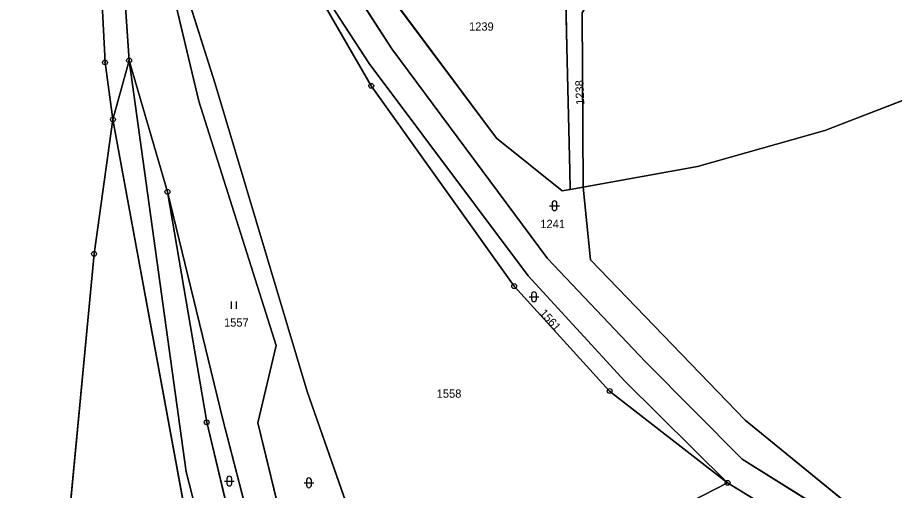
# Model space of a CAD drawing. Extents: x -689422 to -685210, y -987725 to -982160.
# Drawn here: x -687815.4 to -687635.6, y -986179.8 to -986082.8 of the extents above; entities that cross this region are included whole.
import ezdxf

# ---------------------------------------------------------------- set-up
doc = ezdxf.new("R2010")
doc.units = 0
for name, color, linetype in [('KN_Hranice_parcel', 7, 'Continuous'), ('KN_Parcelni cisla', 7, 'Continuous'), ('KN_Polygon parcely', 7, 'Continuous'), ('KN_POZEMKY_ORNA PUDA', 7, 'Continuous'), ('KN_POZEMKY_OSTATNI PLOCHA', 7, 'Continuous'), ('KN_POZEMKY_TTP', 7, 'Continuous'), ('KN_VYUZITI_17_ostatni plocha_ostatni komunikace', 7, 'Continuous'), ('KN_VYUZITI_27_ostatni plocha_neplodna puda', 7, 'Continuous'), ('KN_Značky bodu BP', 7, 'Continuous'), ('KN_Značky kultur', 7, 'Continuous')]:
    doc.layers.add(name, color=color, linetype=linetype)

msp = doc.modelspace()

# ---------------------------------------------------------------- linework, layer by layer
at = {"layer": 'KN_Hranice_parcel'}
for p, q in [((-687795.83, -986103.69), (-687792.52, -986091.55)), ((-687792.52, -986091.55), (-687784.66, -986118.51)), ((-687702.15, -986114.23), (-687702.06, -986118.01)), ((-687702.06, -986118.01), (-687699.4, -986117.53)), ((-687677.41, -986182.08), (-687669.81, -986178.19))]:
    msp.add_line(p, q, dxfattribs=at)
for points in [[(-687791.69, -986018), (-687780.07, -986026.97), (-687770.28, -986039.17), (-687758.02, -986059.08), (-687738.67, -986089.16), (-687706.72, -986132.17), (-687686.65, -986153.36), (-687666.84, -986173.32), (-687647.74, -986185.26), (-687624.74, -986198.64), (-687601.36, -986208.73), (-687576.47, -986216.35), (-687553.67, -986222.46), (-687530.03, -986225.82), (-687509.18, -986224.73), (-687488.93, -986219.02), (-687471.61, -986208.6), (-687455.02, -986192.08), (-687451.2, -986183.36)], [(-687779.81, -986019.8), (-687765.68, -986041.49), (-687748.79, -986065.05), (-687717.19, -986107.52), (-687703.71, -986118.31), (-687702.06, -986118.01)], [(-687792.52, -986091.55), (-687795.01, -986054.51), (-687791.66, -986043.39)], [(-687756.7, -986204.55), (-687766.14, -986165.89), (-687762.36, -986150.03), (-687778.25, -986099.91), (-687791.66, -986043.39)], [(-687791.66, -986043.39), (-687774.85, -986096.33), (-687756.01, -986159.48), (-687741.76, -986200.23)], [(-687799.44, -986053.43), (-687797.45, -986091.96), (-687795.83, -986103.69)], [(-687699.4, -986117.53), (-687675.97, -986113.31), (-687649.89, -986105.92), (-687616.12, -986092.9), (-687573.64, -986074.04), (-687537.66, -986055.24)], [(-687669.81, -986178.19), (-687694, -986159.36), (-687713.57, -986137.84), (-687742.87, -986096.76), (-687763.09, -986061.67)], [(-687763.09, -986061.67), (-687743.33, -986092.17), (-687710.73, -986135.71), (-687690.88, -986157.32), (-687669.81, -986178.19)], [(-687703.05, -986076.76), (-687702.76, -986088.81), (-687702.15, -986114.23)], [(-687697.41, -986078.05), (-687699.64, -986081.79), (-687699.4, -986117.53)], [(-687704.67, -986399.71), (-687728.71, -986336.82), (-687739.59, -986314.93), (-687756.39, -986271.2), (-687780.81, -986175.95), (-687792.52, -986091.55)], [(-687805.09, -986188.05), (-687799.7, -986131.22), (-687795.83, -986103.69)], [(-687714.68, -986379.59), (-687730.65, -986337.34), (-687741.14, -986316.36), (-687760.86, -986263.94), (-687780.97, -986184.55), (-687795.83, -986103.69)], [(-687699.4, -986117.53), (-687697.89, -986132.43), (-687666.24, -986165.31), (-687638.38, -986188.03), (-687613.84, -986200.91), (-687584.24, -986210.99), (-687560.62, -986215.98), (-687510.79, -986219.32), (-687492.62, -986212.95), (-687474.3, -986198.26), (-687462.79, -986178.57), (-687466.57, -986159.93), (-687473.88, -986143.38)], [(-687784.66, -986118.51), (-687773.27, -986165.17), (-687762.74, -986206.3)], [(-687784.66, -986118.51), (-687776.6, -986165.78), (-687768.29, -986200.34)], [(-687626.95, -986202.99), (-687650.46, -986190), (-687669.81, -986178.19)]]:
    msp.add_lwpolyline(points, dxfattribs=at)
at = {"layer": 'KN_Polygon parcely'}
for points in [[(-687530.03, -986225.82), (-687553.67, -986222.46), (-687576.47, -986216.35), (-687601.36, -986208.73), (-687624.74, -986198.64), (-687647.74, -986185.26), (-687666.84, -986173.32), (-687686.65, -986153.36), (-687706.72, -986132.17), (-687738.67, -986089.16), (-687758.02, -986059.08), (-687770.28, -986039.17), (-687780.07, -986026.97), (-687791.69, -986018), (-687804.68, -986012.86), (-687819.55, -986012.51), (-687830.03, -986015.27)], [(-687818.46, -986017.93), (-687806.56, -986018.15), (-687794.58, -986022.2), (-687783.45, -986029.99), (-687774.42, -986041.42), (-687771.85, -986046.02), (-687763.09, -986061.67), (-687743.33, -986092.17), (-687710.73, -986135.71), (-687690.88, -986157.32), (-687669.81, -986178.19), (-687650.46, -986190), (-687626.95, -986202.99), (-687603.15, -986213.48), (-687578.27, -986221.62), (-687558.29, -986226.56), (-687554.69, -986227.76), (-687529.86, -986231.66)], [(-687638.38, -986188.03), (-687666.24, -986165.31), (-687697.89, -986132.43), (-687699.4, -986117.53), (-687702.06, -986118.01), (-687703.71, -986118.31), (-687717.19, -986107.52), (-687748.79, -986065.05), (-687765.68, -986041.49), (-687779.81, -986019.8), (-687791.69, -986018), (-687780.07, -986026.97), (-687770.28, -986039.17), (-687758.02, -986059.08), (-687738.67, -986089.16), (-687706.72, -986132.17), (-687686.65, -986153.36), (-687666.84, -986173.32), (-687647.74, -986185.26)]]:
    msp.add_lwpolyline(points, dxfattribs=at)
for points in [[(-687742.03, -986050.19), (-687769.8, -986025.32), (-687779.81, -986019.8), (-687765.68, -986041.49), (-687748.79, -986065.05), (-687717.19, -986107.52), (-687703.71, -986118.31), (-687702.06, -986118.01), (-687702.15, -986114.23), (-687702.76, -986088.81), (-687703.05, -986076.76), (-687710.49, -986075.05)], [(-687864.46, -986388.44), (-687797.83, -986386.92), (-687801.17, -986347.9), (-687812.02, -986279.24), (-687805.09, -986188.05), (-687799.7, -986131.22), (-687795.83, -986103.69), (-687797.45, -986091.96), (-687799.44, -986053.43), (-687796.24, -986030.75), (-687817.51, -986032.37), (-687823.88, -986050.9), (-687827.17, -986077.3), (-687831.58, -986121.26), (-687837.55, -986175.06), (-687848.11, -986250.3), (-687857.26, -986327.29)], [(-687795.01, -986054.51), (-687791.66, -986043.39), (-687785.71, -986038.48), (-687773.55, -986049.34), (-687763.09, -986061.67), (-687771.85, -986046.02), (-687785.37, -986034.48), (-687792.98, -986039.92), (-687799.44, -986053.43), (-687797.45, -986091.96), (-687795.83, -986103.69), (-687792.52, -986091.55)], [(-687694.54, -986078.71), (-687697.41, -986078.05), (-687699.64, -986081.79), (-687699.4, -986117.53), (-687675.97, -986113.31), (-687649.89, -986105.92), (-687616.12, -986092.9), (-687573.64, -986074.04), (-687537.66, -986055.24), (-687555.21, -986050.41), (-687572.8, -986038.05), (-687609.07, -986050.52), (-687641.88, -986063.79), (-687674.95, -986074.38)], [(-687756.01, -986159.48), (-687741.76, -986200.23), (-687733.06, -986219.3), (-687677.41, -986182.08), (-687669.81, -986178.19), (-687694, -986159.36), (-687713.57, -986137.84), (-687742.87, -986096.76), (-687763.09, -986061.67), (-687773.55, -986049.34), (-687785.71, -986038.48), (-687791.66, -986043.39), (-687774.85, -986096.33)], [(-687778.25, -986099.91), (-687791.66, -986043.39), (-687795.01, -986054.51), (-687792.52, -986091.55), (-687784.66, -986118.51), (-687773.27, -986165.17), (-687762.74, -986206.3), (-687756.7, -986204.55), (-687766.14, -986165.89), (-687762.36, -986150.03)], [(-687741.76, -986200.23), (-687756.01, -986159.48), (-687774.85, -986096.33), (-687791.66, -986043.39), (-687778.25, -986099.91), (-687762.36, -986150.03), (-687766.14, -986165.89), (-687756.7, -986204.55)], [(-687613.84, -986200.91), (-687584.24, -986210.99), (-687560.62, -986215.98), (-687510.79, -986219.32), (-687492.62, -986212.95), (-687474.3, -986198.26), (-687462.79, -986178.57), (-687466.57, -986159.93), (-687473.88, -986143.38), (-687482.02, -986124.94), (-687501.32, -986092.11), (-687529.09, -986053.31), (-687537.66, -986055.24), (-687573.64, -986074.04), (-687616.12, -986092.9), (-687649.89, -986105.92), (-687675.97, -986113.31), (-687699.4, -986117.53), (-687697.89, -986132.43), (-687666.24, -986165.31), (-687638.38, -986188.03)], [(-687763.09, -986061.67), (-687742.87, -986096.76), (-687713.57, -986137.84), (-687694, -986159.36), (-687669.81, -986178.19), (-687690.88, -986157.32), (-687710.73, -986135.71), (-687743.33, -986092.17)], [(-687702.15, -986114.23), (-687702.06, -986118.01), (-687699.4, -986117.53), (-687699.64, -986081.79), (-687697.41, -986078.05), (-687703.05, -986076.76), (-687702.76, -986088.81)], [(-687728.71, -986336.82), (-687739.59, -986314.93), (-687756.39, -986271.2), (-687780.81, -986175.95), (-687792.52, -986091.55), (-687795.83, -986103.69), (-687780.97, -986184.55), (-687760.86, -986263.94), (-687741.14, -986316.36), (-687730.65, -986337.34), (-687714.68, -986379.59), (-687704.67, -986399.71)], [(-687644.64, -986534.13), (-687635.98, -986531.01), (-687646.13, -986490.88), (-687667.6, -986433.6), (-687715.75, -986331.41), (-687740.77, -986283.94), (-687764.64, -986223.28), (-687761.29, -986219.56), (-687765.8, -986207.18), (-687768.29, -986200.34), (-687776.6, -986165.78), (-687784.66, -986118.51), (-687792.52, -986091.55), (-687780.81, -986175.95), (-687756.39, -986271.2), (-687739.59, -986314.93), (-687728.71, -986336.82), (-687704.67, -986399.71), (-687701.66, -986407.66), (-687694.77, -986439.39), (-687685.97, -986448.79), (-687684.56, -986454.06), (-687677.72, -986489.86), (-687665.58, -986541.68)], [(-687778.23, -986258.43), (-687770.72, -986290.57), (-687752.26, -986341.57), (-687736.7, -986334.17), (-687714.68, -986379.59), (-687730.65, -986337.34), (-687741.14, -986316.36), (-687760.86, -986263.94), (-687780.97, -986184.55), (-687795.83, -986103.69), (-687799.7, -986131.22), (-687805.09, -986188.05), (-687793.42, -986189.36), (-687785.22, -986229.28)], [(-687765.8, -986207.18), (-687762.74, -986206.3), (-687773.27, -986165.17), (-687784.66, -986118.51), (-687776.6, -986165.78), (-687768.29, -986200.34)], [(-687626.95, -986202.99), (-687650.46, -986190), (-687669.81, -986178.19), (-687677.41, -986182.08), (-687656.43, -986262), (-687644.92, -986306.42), (-687633.58, -986343.39), (-687622.77, -986339.51), (-687596.22, -986412.38), (-687576.01, -986466.68), (-687565.07, -986490.79), (-687559.77, -986474.02), (-687556.85, -986453.5), (-687570.31, -986421.25), (-687593.74, -986347.38), (-687609.95, -986284.62)]]:
    msp.add_lwpolyline(points, close=True, dxfattribs=at)
at = {"layer": 'KN_POZEMKY_ORNA PUDA'}
for p, q in [((-687774.85, -986096.33), (-687791.66, -986043.39)), ((-687763.09, -986061.67), (-687742.87, -986096.76)), ((-687699.4, -986117.53), (-687699.64, -986081.79)), ((-687616.12, -986092.9), (-687649.89, -986105.92)), ((-687649.89, -986105.92), (-687616.12, -986092.9)), ((-687756.01, -986159.48), (-687774.85, -986096.33)), ((-687742.87, -986096.76), (-687713.57, -986137.84)), ((-687649.89, -986105.92), (-687675.97, -986113.31)), ((-687675.97, -986113.31), (-687649.89, -986105.92)), ((-687675.97, -986113.31), (-687699.4, -986117.53)), ((-687699.4, -986117.53), (-687675.97, -986113.31)), ((-687697.89, -986132.43), (-687699.4, -986117.53)), ((-687666.24, -986165.31), (-687697.89, -986132.43)), ((-687713.57, -986137.84), (-687694, -986159.36)), ((-687741.76, -986200.23), (-687756.01, -986159.48)), ((-687694, -986159.36), (-687669.81, -986178.19)), ((-687638.38, -986188.03), (-687666.24, -986165.31)), ((-687677.41, -986182.08), (-687669.81, -986178.19)), ((-687669.81, -986178.19), (-687677.41, -986182.08)), ((-687669.81, -986178.19), (-687650.46, -986190))]:
    msp.add_line(p, q, dxfattribs=at)
at = {"layer": 'KN_POZEMKY_OSTATNI PLOCHA'}
for p, q in [((-687791.66, -986043.39), (-687774.85, -986096.33)), ((-687778.25, -986099.91), (-687791.66, -986043.39)), ((-687797.45, -986091.96), (-687799.44, -986053.43)), ((-687795.01, -986054.51), (-687792.52, -986091.55)), ((-687738.67, -986089.16), (-687758.02, -986059.08)), ((-687758.02, -986059.08), (-687738.67, -986089.16)), ((-687743.33, -986092.17), (-687763.09, -986061.67)), ((-687742.87, -986096.76), (-687763.09, -986061.67)), ((-687763.09, -986061.67), (-687743.33, -986092.17)), ((-687748.79, -986065.05), (-687717.19, -986107.52)), ((-687702.76, -986088.81), (-687703.05, -986076.76)), ((-687699.64, -986081.79), (-687699.4, -986117.53)), ((-687702.15, -986114.23), (-687702.76, -986088.81)), ((-687706.72, -986132.17), (-687738.67, -986089.16)), ((-687738.67, -986089.16), (-687706.72, -986132.17)), ((-687795.83, -986103.69), (-687797.45, -986091.96)), ((-687792.52, -986091.55), (-687795.83, -986103.69)), ((-687795.83, -986103.69), (-687792.52, -986091.55)), ((-687792.52, -986091.55), (-687780.81, -986175.95)), ((-687710.73, -986135.71), (-687743.33, -986092.17)), ((-687743.33, -986092.17), (-687710.73, -986135.71)), ((-687774.85, -986096.33), (-687756.01, -986159.48)), ((-687713.57, -986137.84), (-687742.87, -986096.76)), ((-687762.36, -986150.03), (-687778.25, -986099.91)), ((-687780.97, -986184.55), (-687795.83, -986103.69)), ((-687717.19, -986107.52), (-687703.71, -986118.31)), ((-687702.06, -986118.01), (-687702.15, -986114.23)), ((-687702.06, -986118.01), (-687699.4, -986117.53)), ((-687699.4, -986117.53), (-687702.06, -986118.01)), ((-687699.4, -986117.53), (-687697.89, -986132.43)), ((-687776.6, -986165.78), (-687784.66, -986118.51)), ((-687784.66, -986118.51), (-687773.27, -986165.17)), ((-687703.71, -986118.31), (-687702.06, -986118.01)), ((-687686.65, -986153.36), (-687706.72, -986132.17)), ((-687706.72, -986132.17), (-687686.65, -986153.36)), ((-687697.89, -986132.43), (-687666.24, -986165.31)), ((-687690.88, -986157.32), (-687710.73, -986135.71)), ((-687710.73, -986135.71), (-687690.88, -986157.32)), ((-687694, -986159.36), (-687713.57, -986137.84)), ((-687766.14, -986165.89), (-687762.36, -986150.03)), ((-687666.84, -986173.32), (-687686.65, -986153.36)), ((-687686.65, -986153.36), (-687666.84, -986173.32)), ((-687669.81, -986178.19), (-687690.88, -986157.32)), ((-687690.88, -986157.32), (-687669.81, -986178.19)), ((-687756.01, -986159.48), (-687741.76, -986200.23)), ((-687669.81, -986178.19), (-687694, -986159.36)), ((-687768.29, -986200.34), (-687776.6, -986165.78)), ((-687773.27, -986165.17), (-687762.74, -986206.3)), ((-687756.7, -986204.55), (-687766.14, -986165.89)), ((-687666.24, -986165.31), (-687638.38, -986188.03)), ((-687647.74, -986185.26), (-687666.84, -986173.32)), ((-687666.84, -986173.32), (-687647.74, -986185.26)), ((-687780.81, -986175.95), (-687756.39, -986271.2)), ((-687650.46, -986190), (-687669.81, -986178.19))]:
    msp.add_line(p, q, dxfattribs=at)
at = {"layer": 'KN_POZEMKY_TTP'}
for p, q in [((-687791.66, -986043.39), (-687778.25, -986099.91)), ((-687799.44, -986053.43), (-687797.45, -986091.96)), ((-687792.52, -986091.55), (-687795.01, -986054.51)), ((-687717.19, -986107.52), (-687748.79, -986065.05)), ((-687703.05, -986076.76), (-687702.76, -986088.81)), ((-687702.76, -986088.81), (-687702.15, -986114.23)), ((-687797.45, -986091.96), (-687795.83, -986103.69)), ((-687780.81, -986175.95), (-687792.52, -986091.55)), ((-687792.52, -986091.55), (-687784.66, -986118.51)), ((-687784.66, -986118.51), (-687792.52, -986091.55)), ((-687778.25, -986099.91), (-687762.36, -986150.03)), ((-687795.83, -986103.69), (-687799.7, -986131.22)), ((-687799.7, -986131.22), (-687795.83, -986103.69)), ((-687795.83, -986103.69), (-687780.97, -986184.55)), ((-687703.71, -986118.31), (-687717.19, -986107.52)), ((-687702.15, -986114.23), (-687702.06, -986118.01)), ((-687784.66, -986118.51), (-687776.6, -986165.78)), ((-687773.27, -986165.17), (-687784.66, -986118.51)), ((-687702.06, -986118.01), (-687703.71, -986118.31)), ((-687799.7, -986131.22), (-687805.09, -986188.05)), ((-687805.09, -986188.05), (-687799.7, -986131.22)), ((-687762.36, -986150.03), (-687766.14, -986165.89)), ((-687776.6, -986165.78), (-687768.29, -986200.34)), ((-687762.74, -986206.3), (-687773.27, -986165.17)), ((-687766.14, -986165.89), (-687756.7, -986204.55)), ((-687756.39, -986271.2), (-687780.81, -986175.95))]:
    msp.add_line(p, q, dxfattribs=at)
at = {"layer": 'KN_VYUZITI_17_ostatni plocha_ostatni komunikace'}
for p, q in [((-687797.45, -986091.96), (-687799.44, -986053.43)), ((-687795.01, -986054.51), (-687792.52, -986091.55)), ((-687758.02, -986059.08), (-687738.67, -986089.16)), ((-687743.33, -986092.17), (-687763.09, -986061.67)), ((-687702.76, -986088.81), (-687703.05, -986076.76)), ((-687699.64, -986081.79), (-687699.4, -986117.53)), ((-687702.15, -986114.23), (-687702.76, -986088.81)), ((-687738.67, -986089.16), (-687706.72, -986132.17)), ((-687795.83, -986103.69), (-687797.45, -986091.96)), ((-687792.52, -986091.55), (-687795.83, -986103.69)), ((-687795.83, -986103.69), (-687792.52, -986091.55)), ((-687792.52, -986091.55), (-687780.81, -986175.95)), ((-687710.73, -986135.71), (-687743.33, -986092.17)), ((-687780.97, -986184.55), (-687795.83, -986103.69)), ((-687702.06, -986118.01), (-687702.15, -986114.23)), ((-687699.4, -986117.53), (-687702.06, -986118.01)), ((-687706.72, -986132.17), (-687686.65, -986153.36)), ((-687690.88, -986157.32), (-687710.73, -986135.71)), ((-687686.65, -986153.36), (-687666.84, -986173.32)), ((-687669.81, -986178.19), (-687690.88, -986157.32)), ((-687666.84, -986173.32), (-687647.74, -986185.26)), ((-687780.81, -986175.95), (-687756.39, -986271.2)), ((-687650.46, -986190), (-687669.81, -986178.19))]:
    msp.add_line(p, q, dxfattribs=at)
at = {"layer": 'KN_VYUZITI_27_ostatni plocha_neplodna puda'}
for p, q in [((-687791.66, -986043.39), (-687774.85, -986096.33)), ((-687778.25, -986099.91), (-687791.66, -986043.39)), ((-687738.67, -986089.16), (-687758.02, -986059.08)), ((-687742.87, -986096.76), (-687763.09, -986061.67)), ((-687763.09, -986061.67), (-687743.33, -986092.17)), ((-687748.79, -986065.05), (-687717.19, -986107.52)), ((-687706.72, -986132.17), (-687738.67, -986089.16)), ((-687743.33, -986092.17), (-687710.73, -986135.71)), ((-687774.85, -986096.33), (-687756.01, -986159.48)), ((-687713.57, -986137.84), (-687742.87, -986096.76)), ((-687762.36, -986150.03), (-687778.25, -986099.91)), ((-687717.19, -986107.52), (-687703.71, -986118.31)), ((-687702.06, -986118.01), (-687699.4, -986117.53)), ((-687699.4, -986117.53), (-687697.89, -986132.43)), ((-687776.6, -986165.78), (-687784.66, -986118.51)), ((-687784.66, -986118.51), (-687773.27, -986165.17)), ((-687703.71, -986118.31), (-687702.06, -986118.01)), ((-687686.65, -986153.36), (-687706.72, -986132.17)), ((-687697.89, -986132.43), (-687666.24, -986165.31)), ((-687710.73, -986135.71), (-687690.88, -986157.32)), ((-687694, -986159.36), (-687713.57, -986137.84)), ((-687766.14, -986165.89), (-687762.36, -986150.03)), ((-687666.84, -986173.32), (-687686.65, -986153.36)), ((-687690.88, -986157.32), (-687669.81, -986178.19)), ((-687756.01, -986159.48), (-687741.76, -986200.23)), ((-687669.81, -986178.19), (-687694, -986159.36)), ((-687768.29, -986200.34), (-687776.6, -986165.78)), ((-687773.27, -986165.17), (-687762.74, -986206.3)), ((-687756.7, -986204.55), (-687766.14, -986165.89)), ((-687666.24, -986165.31), (-687638.38, -986188.03)), ((-687647.74, -986185.26), (-687666.84, -986173.32))]:
    msp.add_line(p, q, dxfattribs=at)
at = {"layer": 'KN_Značky bodu BP'}
for centre, radius in [((-687797.45, -986091.96), 0.5), ((-687797.45, -986091.96), 0.0303), ((-687792.52, -986091.55), 0.5), ((-687792.52, -986091.55), 0.0303), ((-687742.87, -986096.76), 0.5), ((-687742.87, -986096.76), 0.0303), ((-687795.83, -986103.69), 0.5), ((-687795.83, -986103.69), 0.0303), ((-687784.66, -986118.51), 0.5), ((-687784.66, -986118.51), 0.0303), ((-687799.7, -986131.22), 0.5), ((-687799.7, -986131.22), 0.0303), ((-687713.57, -986137.84), 0.5), ((-687713.57, -986137.84), 0.0303), ((-687694, -986159.36), 0.5), ((-687694, -986159.36), 0.0303), ((-687776.6, -986165.78), 0.5), ((-687776.6, -986165.78), 0.0303), ((-687669.81, -986178.19), 0.5), ((-687669.81, -986178.19), 0.0303)]:
    msp.add_circle(centre, radius, dxfattribs=at)
at = {"layer": 'KN_Značky kultur'}
for p, q in [((-687705.8, -986120.86), (-687705.8, -986121.86)), ((-687704.8, -986121.86), (-687704.8, -986120.86)), ((-687706.3, -986121.36), (-687704.3, -986121.36)), ((-687710.51, -986140.03), (-687708.51, -986140.03)), ((-687710.01, -986139.53), (-687710.01, -986140.53)), ((-687709.01, -986140.53), (-687709.01, -986139.53)), ((-687771.51, -986142.48), (-687771.51, -986140.98)), ((-687770.51, -986142.48), (-687770.51, -986140.98)), ((-687772.97, -986177.84), (-687770.97, -986177.84)), ((-687772.47, -986177.34), (-687772.47, -986178.34)), ((-687771.47, -986178.34), (-687771.47, -986177.34)), ((-687756.65, -986178.19), (-687754.65, -986178.19)), ((-687756.15, -986177.69), (-687756.15, -986178.69)), ((-687755.15, -986178.69), (-687755.15, -986177.69))]:
    msp.add_line(p, q, dxfattribs=at)
for centre, start, end in [((-687705.3, -986120.86), 0, 180), ((-687705.3, -986121.86), 180, 359.9879), ((-687709.51, -986139.53), 0, 180), ((-687709.51, -986140.53), 180, 359.9879), ((-687771.97, -986177.34), 0, 180), ((-687771.97, -986178.34), 180, 359.9879), ((-687755.65, -986177.69), 0, 180), ((-687755.65, -986178.69), 180, 359.9879)]:
    msp.add_arc(centre, 0.5, start, end, dxfattribs=at)

# ---------------------------------------------------------------- texts
at = {"layer": 'KN_Parcelni cisla'}
for s, p in [('1239', (-687722.82, -986085.45)), ('1241', (-687708.2, -986125.94)), ('1557', (-687773.05, -986146.15)), ('1558', (-687729.45, -986160.74))]:
    msp.add_text(s, height=1.7, dxfattribs=at).set_placement(p)
for s, rotation, p in [('1238', 92, (-687699.19, -986100.64)), ('1561', 312, (-687708.47, -986143.47))]:
    msp.add_text(s, height=1.7, rotation=rotation, dxfattribs=at).set_placement(p)

doc.saveas('drawing.dxf')
